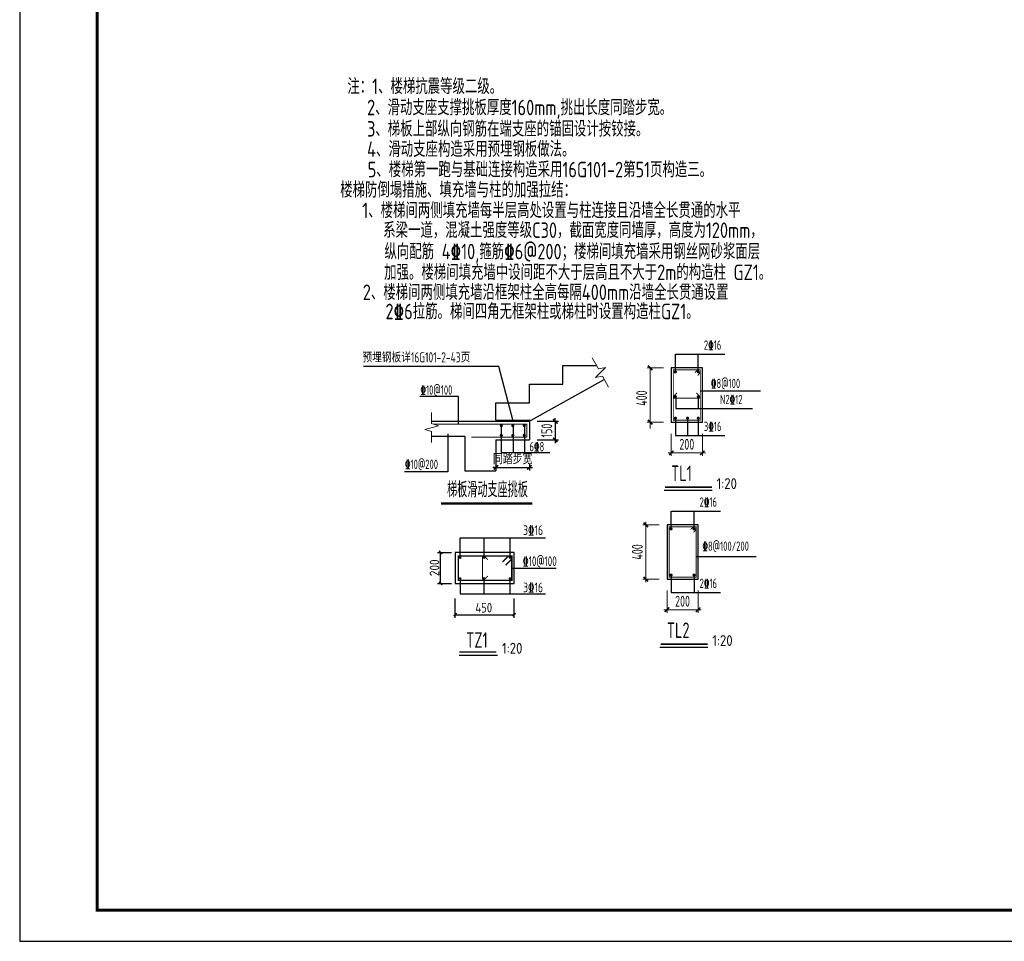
# Model space of a CAD drawing. Extents: x -302077 to 107904, y -9283 to 295706.
# Tile 282 of 297: x 23804 to 55545, y 236306 to 266006. Entities that reach past the tile are written whole.
import ezdxf
from ezdxf.enums import TextEntityAlignment as Align

# ---------------------------------------------------------------- set-up
doc = ezdxf.new("R2010")
doc.units = 0
doc.header["$LTSCALE"] = 500
doc.header["$MEASUREMENT"] = 0
doc.linetypes.add('2', pattern=[18.5, 12, -3, 0.5, -3])
doc.layers.get('0').update_dxf_attribs({"linetype": 'CONTINUOUS'})
doc.layers.get('Defpoints').update_dxf_attribs({"linetype": 'CONTINUOUS'})
doc.layers.add('DIM', color=3, linetype='CONTINUOUS', lineweight=0)
doc.layers.add('THIN', color=7, linetype='CONTINUOUS', lineweight=0)
for name, color, linetype in [('DIM_SYMB', 3, 'CONTINUOUS'), ('FLOOR_REIN', 1, 'CONTINUOUS'), ('gz', 4, 'CONTINUOUS'), ('NUM', 7, 'CONTINUOUS'), ('PUB_TITLE', 4, 'CONTINUOUS'), ('REIN', 11, 'CONTINUOUS'), ('TEXT', 7, 'CONTINUOUS'), ('图名', 253, 'CONTINUOUS'), ('支座钢筋', 1, 'CONTINUOUS'), ('标注尺寸', 253, 'CONTINUOUS'), ('标注尺寸数字', 253, 'CONTINUOUS'), ('详图', 8, 'CONTINUOUS'), ('轴线__点划线', 94, '2')]:
    doc.layers.add(name, color=color, linetype=linetype)
doc.styles.add('TSSD_Dimension', font='tssdeng.shx', dxfattribs={"width": 0.7, "bigfont": 'hztxt.shx'})
doc.styles.add('TSSD_Norm', font='tssdeng.shx', dxfattribs={"bigfont": 'hztxt.shx'})
doc.styles.add('TSSD_Rein', font='tssdeng.shx', dxfattribs={"width": 0.7, "bigfont": 'hztxt.shx'})
doc.dimstyles.new('TSSD_100_100', dxfattribs={"dimtxt": 350, "dimasz": 100, "dimexe": 100, "dimexo": 250, "dimgap": 100, "dimtad": 1, "dimdec": 0, "dimzin": 0, "dimdsep": 46, "dimtxsty": 'TSSD_Dimension', "dimblk": 'ARCHTICK', "dimblk1": 'ARCHTICK', "dimblk2": 'ARCHTICK', "dimcen": 0, "dimdle": 100, "dimclrt": 7, "dimadec": 0, "dimazin": 0, "dimtfac": 1, "dimtdec": 0, "dimtix": 1, "dimtmove": 2, "dimatfit": 3, "dimfxl": 1, "dimtolj": 1, "dimtzin": 0, "dimarcsym": 0})

# ---------------------------------------------------------------- blocks, each defined once
blk = doc.blocks.new('wrtgtg')
at = {"layer": 'PUB_TITLE'}
blk.add_lwpolyline([(-75296, -5841), (8804, -5841), (8804, 53559), (-75296, 53559)], close=True, dxfattribs=at)
at = {"layer": 'PUB_TITLE', "const_width": 100}
blk.add_lwpolyline([(-72796, -4841), (7804, -4841), (7804, 52559), (-72796, 52559)], close=True, dxfattribs=at)
blk = doc.blocks.new('_ArchTick')
at = {"color": 0, "linetype": 'ByBlock', "const_width": 0.5}
blk.add_lwpolyline([(-0.71, -0.71), (0.71, 0.71)], dxfattribs=at)
blk = doc.blocks.new('*D827')
at = {"layer": 'Defpoints', "color": 0}
for p in [(40236, 253063), (40236, 252463), (41071, 252463)]:
    blk.add_point(p, dxfattribs=at)
at = {"layer": 'DIM', "color": 0, "lineweight": -2}
for p, q in [((40486, 253063), (41171, 253063)), ((41071, 253063), (41071, 253163)), ((41071, 253063), (41071, 252463)), ((40486, 252463), (41171, 252463)), ((41071, 252463), (41071, 252363))]:
    blk.add_line(p, q, dxfattribs=at)
at = {"layer": 'DIM', "color": 0, "lineweight": -2, "xscale": 100, "yscale": 100, "zscale": 100}
for p, rotation in [((41071, 253063), 270), ((41071, 252463), 90)]:
    blk.add_blockref('_ArchTick', p, dxfattribs=dict(at, rotation=rotation))
at = {"layer": 'DIM', "color": 7, "insert": (40796, 252763), "char_height": 350, "attachment_point": 5, "rotation": 90, "style": 'TSSD_Dimension'}
blk.add_mtext('\\A1;150', dxfattribs=at)
blk = doc.blocks.new('*D828')
at = {"layer": 'Defpoints', "color": 0}
for p in [(39158, 251935), (40236, 251935), (40236, 251577)]:
    blk.add_point(p, dxfattribs=at)
at = {"layer": 'DIM', "color": 0, "lineweight": -2}
for p, q in [((39158, 251577), (39058, 251577)), ((39158, 251685), (39158, 251477)), ((39158, 251577), (40236, 251577)), ((40236, 251685), (40236, 251477)), ((40236, 251577), (40336, 251577))]:
    blk.add_line(p, q, dxfattribs=at)
at = {"layer": 'DIM', "color": 0, "lineweight": -2, "xscale": 100, "yscale": 100, "zscale": 100}
blk.add_blockref('_ArchTick', (39158, 251577), dxfattribs=at)
at = {"layer": 'DIM', "color": 0, "lineweight": -2, "xscale": 100, "yscale": 100, "zscale": 100, "rotation": 180}
blk.add_blockref('_ArchTick', (40236, 251577), dxfattribs=at)
at = {"layer": 'DIM', "color": 7, "insert": (39697, 251852), "char_height": 350, "attachment_point": 5, "style": 'TSSD_Dimension'}
blk.add_mtext('\\A1;同踏步宽', dxfattribs=at)

msp = doc.modelspace()

# ---------------------------------------------------------------- linework, layer by layer
at = {"color": 0}
for p, q in [((44956.617, 253838.885), (44956.617, 253476.852)), ((45673.695, 253838.885), (45673.695, 253476.852)), ((44956.617, 253476.852), (47423.515, 253476.852))]:
    msp.add_line(p, q, dxfattribs=at)
msp.add_lwpolyline([(37844.093, 247839.193), (39744.093, 247839.193), (39744.093, 248839.193), (37844.093, 248839.193), (37844.093, 247839.193)])
at = {"layer": 'DIM'}
for p, q in [((44560.434, 254785.569), (44027.775, 254785.569)), ((44127.775, 254785.569), (44127.775, 252835.569)), ((44560.434, 253035.569), (44027.775, 253035.569)), ((44810.434, 252664.37), (44810.434, 251949.15)), ((45810.434, 252664.37), (45810.434, 251949.15)), ((44710.434, 252049.15), (45910.434, 252049.15)), ((43989.469, 249827.759), (43989.469, 247877.759)), ((44422.128, 249727.759), (43889.469, 249727.759)), ((44422.128, 247977.759), (43889.469, 247977.759)), ((44672.128, 247606.56), (44672.128, 246891.341)), ((45672.128, 247606.56), (45672.128, 246891.341)), ((44572.128, 246991.341), (45772.128, 246991.341))]:
    msp.add_line(p, q, dxfattribs=at)
at = {"layer": 'DIM_SYMB', "const_width": 70}
msp.add_lwpolyline([(40331.041, 250413.177), (37390.61, 250413.177)], dxfattribs=at)
at = {"layer": 'FLOOR_REIN', "const_width": 30}
for points in [[(40149.659, 252549.063), (40149.659, 252975.325), (37137.924, 252975.325)], [(38360.506, 252549.063), (40156.004, 252549.063)]]:
    msp.add_lwpolyline(points, dxfattribs=at)
at = {"layer": 'gz'}
for p, q in [((39246.395, 254833.812), (34891.736, 254833.812)), ((39708.911, 253062.932), (39246.395, 254833.812)), ((41317.92, 254862.932), (42397.92, 254862.932)), ((41317.92, 254262.932), (41317.92, 254862.932)), ((40237.92, 254262.932), (41317.92, 254262.932)), ((40237.92, 253662.932), (40237.92, 254262.932)), ((40294.032, 253099.247), (42650.455, 254408.371)), ((37949.724, 253864.512), (36707.694, 253864.512)), ((37949.724, 252975.325), (37949.724, 253864.512)), ((39157.92, 253662.932), (40237.92, 253662.932)), ((39157.92, 253099.247), (39157.92, 253662.932)), ((37082.586, 253062.932), (40235.678, 253062.932)), ((39157.92, 253099.247), (40294.032, 253099.247)), ((40235.678, 253062.932), (40235.678, 252462.932)), ((37602.847, 252664.546), (37602.847, 251435.679)), ((39327.243, 252892.132), (39327.243, 252059.548)), ((39716.646, 252892.132), (39716.646, 252059.548)), ((40080.978, 252892.132), (40080.978, 252059.548)), ((37082.586, 252582.932), (38157.92, 252582.932)), ((38157.92, 252582.932), (38157.92, 251462.932)), ((39157.92, 252462.932), (40235.678, 252462.932)), ((39157.92, 252462.932), (39157.92, 251462.932)), ((39327.243, 252059.548), (40893.214, 252059.548)), ((37602.847, 251435.679), (36213.237, 251435.679)), ((38157.92, 251462.932), (39157.92, 251462.932))]:
    msp.add_line(p, q, dxfattribs=at)
at = {"layer": 'REIN', "const_width": 30}
for points in [[(45745.434, 254720.569), (45745.434, 253100.569), (44875.434, 253100.569), (44875.434, 254720.569), (45745.434, 254720.569)], [(45568.658, 254635.716), (45653.51, 254720.569)], [(45745.434, 254628.645), (45660.581, 254543.792)], [(45607.128, 249662.759), (45607.128, 248042.759), (44737.128, 248042.759), (44737.128, 249662.759), (45607.128, 249662.759)], [(45430.351, 249577.906), (45515.204, 249662.759)], [(45607.128, 249570.835), (45522.275, 249485.983)]]:
    msp.add_lwpolyline(points, dxfattribs=at)
at = {"layer": 'REIN', "const_width": 50}
for points in [[(44915.434, 254655.569, 1), (44965.434, 254655.569, 1)], [(45655.434, 254655.569, 1), (45705.434, 254655.569, 1)], [(44915.434, 253857.941, 1), (44965.434, 253857.941, 1)], [(45655.434, 253857.941, 1), (45705.434, 253857.941, 1)], [(39304.839, 252922.368, 1), (39354.839, 252922.368, 1)], [(39675.918, 252922.368, 1), (39725.918, 252922.368, 1)], [(40045.755, 252927.553, 1), (40095.755, 252927.553, 1)], [(44915.434, 253165.569, 1), (44965.434, 253165.569, 1)], [(45310.915, 253165.569, 1), (45360.915, 253165.569, 1)], [(45655.434, 253165.569, 1), (45705.434, 253165.569, 1)], [(39304.839, 252609.701, 1), (39354.839, 252609.701, 1)], [(39675.918, 252609.701, 1), (39725.918, 252609.701, 1)], [(40045.755, 252614.887, 1), (40095.755, 252614.887, 1)], [(44777.128, 249597.759, 1), (44827.128, 249597.759, 1)], [(45517.128, 249597.759, 1), (45567.128, 249597.759, 1)], [(44777.128, 248107.759, 1), (44827.128, 248107.759, 1)], [(45517.128, 248107.759, 1), (45567.128, 248107.759, 1)]]:
    msp.add_lwpolyline(points, format="xyb", close=True, dxfattribs=at)
at = {"layer": 'REIN', "const_width": 30}
for points in [[(45619.605, 253980.399), (45725.673, 253874.336, -0.66817864), (45697.388, 253806.051), (44916.562, 253806.041, -0.668178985), (44888.277, 253874.326), (44994.339, 253980.393)], [(38895.575, 248082.934), (38789.511, 247976.865, -0.66817864), (38721.226, 248005.151), (38721.217, 248681.284, -0.668178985), (38789.501, 248709.569), (38895.568, 248603.507)]]:
    msp.add_lwpolyline(points, format="xyb", dxfattribs=at)
at = {"layer": 'THIN'}
for points in [[(42261.94, 255107.696), (42461.054, 254749.292), (42687.364, 254794.942), (42361.012, 254476.361), (42587.321, 254522.011), (42786.435, 254163.607)], [(37082.586, 252382.932), (37082.586, 252732.932), (36862.586, 252802.932), (37302.586, 252922.932), (37082.586, 252992.932), (37082.586, 253342.932)]]:
    msp.add_lwpolyline(points, dxfattribs=at)
at = {"layer": '支座钢筋', "const_width": 45}
msp.add_lwpolyline([(39368.41, 248525.466), (39568.41, 248725.466), (39668.41, 248725.466), (39668.41, 247938.509), (37942.726, 247938.509), (37942.726, 248725.466), (39668.41, 248725.466), (39668.41, 248625.466), (39468.41, 248425.466)], dxfattribs=at)
at = {"layer": '支座钢筋', "const_width": 40}
for points in [[(38025.88, 248668.227, 1), (37985.885, 248668.227, 1), (38025.88, 248668.227, 1)], [(38795.781, 248671.096, 1), (38755.786, 248671.096, 1), (38795.781, 248671.096, 1)], [(39631.13, 248668.227, 1), (39591.134, 248668.227, 1), (39631.13, 248668.227, 1)], [(38024.44, 247998.812, 1), (37984.445, 247998.812, 1), (38024.44, 247998.812, 1)], [(38790.044, 248001.681, 1), (38750.049, 248001.681, 1), (38790.044, 248001.681, 1)], [(39625.417, 247998.812, 1), (39585.422, 247998.812, 1), (39625.417, 247998.812, 1)]]:
    msp.add_lwpolyline(points, format="xyb", dxfattribs=at)
at = {"layer": '标注尺寸'}
for p, q in [((38005.885, 249308.23), (40753.034, 249308.23)), ((39668.41, 248331.988), (41094.877, 248331.988)), ((38004.445, 247498.812), (40753.034, 247498.812))]:
    msp.add_line(p, q, dxfattribs=at)
at = {"layer": '标注尺寸数字'}
for p, q in [((37271.408, 248839.193), (37729.416, 248839.193)), ((37371.408, 247839.193), (37371.408, 248839.193)), ((37271.408, 247839.193), (37729.416, 247839.193)), ((37844.093, 246731.716), (37844.093, 247354.201)), ((39744.093, 246731.716), (39744.093, 247354.201)), ((37844.093, 246831.716), (39744.093, 246831.716))]:
    msp.add_line(p, q, dxfattribs=at)
at = {"layer": '标注尺寸数字', "const_width": 45}
for points in [[(37321.408, 248889.193), (37421.408, 248789.193)], [(37321.408, 247889.193), (37421.408, 247789.193)], [(37794.093, 246781.716), (37894.093, 246881.716)], [(39694.093, 246781.716), (39794.093, 246881.716)]]:
    msp.add_lwpolyline(points, dxfattribs=at)
at = {"layer": '详图'}
for p, q in [((44940.434, 254655.569), (44940.434, 255229.542)), ((44940.434, 255229.542), (46532.357, 255229.542)), ((45680.434, 254655.569), (45680.434, 255229.542)), ((45810.434, 254785.569), (44810.434, 254785.569)), ((44810.434, 254785.569), (44810.434, 253035.569)), ((45810.434, 253035.569), (45810.434, 254785.569)), ((47687.106, 254035.569), (45745.434, 254035.569)), ((44810.434, 253035.569), (45810.434, 253035.569)), ((44940.434, 253165.569), (44940.434, 252608.982)), ((45335.915, 253165.569), (45335.915, 252608.982)), ((45680.434, 253165.569), (45680.434, 252608.982)), ((44940.434, 252608.982), (46532.357, 252608.982)), ((44802.128, 250171.732), (46394.051, 250171.732)), ((44802.128, 249597.759), (44802.128, 250171.732)), ((45542.128, 249597.759), (45542.128, 250171.732)), ((44672.128, 249727.759), (44672.128, 247977.759)), ((45672.128, 249727.759), (44672.128, 249727.759)), ((45672.128, 247977.759), (45672.128, 249727.759)), ((47548.799, 248698.863), (45607.128, 248698.863)), ((44672.128, 247977.759), (45672.128, 247977.759)), ((44802.128, 248107.759), (44802.128, 247551.173)), ((45542.128, 248107.759), (45542.128, 247551.173)), ((44802.128, 247551.173), (46394.051, 247551.173))]:
    msp.add_line(p, q, dxfattribs=at)
at = {"layer": '详图', "const_width": 50}
for points in [[(46122.844, 250939.033), (44604.204, 250939.033)], [(45984.538, 245881.224), (44465.898, 245881.224)], [(37971.964, 245629.186), (39165.769, 245629.186)]]:
    msp.add_lwpolyline(points, dxfattribs=at)
at = {"layer": '详图'}
for points in [[(44579.892, 250839.033), (46122.844, 250839.033)], [(44441.586, 245781.224), (45984.538, 245781.224)], [(37971.964, 245529.186), (39207.216, 245529.186)]]:
    msp.add_lwpolyline(points, dxfattribs=at)
at = {"layer": '轴线__点划线'}
for p, q in [((38005.885, 248668.227), (38005.885, 249308.23)), ((38775.786, 248671.096), (38775.786, 249311.099)), ((39611.134, 248668.227), (39611.134, 249308.23)), ((38004.445, 247998.812), (38004.445, 247498.812)), ((38770.049, 248001.681), (38770.049, 247501.681)), ((39605.422, 247998.812), (39605.422, 247498.812))]:
    msp.add_line(p, q, dxfattribs=at)

# ---------------------------------------------------------------- block references
msp.add_blockref('wrtgtg', (99100.057, 242147.088))
at = {"layer": 'DIM', "xscale": 100, "yscale": 100, "zscale": 100}
for p, rotation in [((44127.775, 254785.569), 90), ((44127.775, 253035.569), 270), ((44810.434, 252049.15), 180), ((43989.469, 249727.759), 90), ((43989.469, 247977.759), 270), ((44672.128, 246991.341), 180)]:
    msp.add_blockref('_ArchTick', p, dxfattribs=dict(at, rotation=rotation))
at = {"layer": 'DIM'}
for p, rotation in [((40854.931, 252462.932), 270), ((39157.92, 252086.53), 180)]:
    msp.add_blockref('_ArchTick', p, dxfattribs=dict(at, rotation=rotation))
at = {"layer": 'DIM', "xscale": 100, "yscale": 100, "zscale": 100}
for p in [(45810.434, 252049.15), (45672.128, 246991.341)]:
    msp.add_blockref('_ArchTick', p, dxfattribs=at)

# ---------------------------------------------------------------- texts
at = {"layer": 'DIM', "color": 7, "char_height": 350, "attachment_point": 5, "rotation": 90, "style": 'TSSD_Dimension'}
for insert in [(43852.775, 253810.569), (43714.469, 248852.759)]:
    msp.add_mtext('400', dxfattribs=dict(at, insert=insert))
at = {"layer": 'DIM', "color": 7, "char_height": 350, "attachment_point": 5, "style": 'TSSD_Dimension'}
for insert in [(45310.434, 252324.15), (45172.128, 247266.341)]:
    msp.add_mtext('\\A1;200', dxfattribs=dict(at, insert=insert))
at = {"layer": 'NUM', "style": 'TSSD_Rein', "width": 0.838704}
msp.add_text('200', height=310, rotation=90, dxfattribs=at).set_placement((37331.418, 248072.99), (37331.418, 248612.986), align=Align.FIT)
at = {"layer": 'NUM', "style": 'TSSD_Rein', "width": 0.838732}
msp.add_text('450', height=310, dxfattribs=at).set_placement((38493.747, 246901.717), (39033.761, 246901.717), align=Align.FIT)
at = {"layer": 'TEXT', "style": 'TSSD_Rein', "width": 0.7}
for s, p in [('2\x8416', (45860.434, 255279.542)), ('\x848@100', (46086.29, 254044.998)), ('N2\x8412', (46381.631, 253526.852)), ('3\x8416', (45860.434, 252658.982)), ('2\x8416', (45722.128, 250221.732)), ('\x848@100/200', (45812.689, 248798.863)), ('2\x8416', (45722.128, 247601.173))]:
    msp.add_text(s, height=300, dxfattribs=at).set_placement(p, align=Align.BOTTOM_LEFT)
for s, height, p in [('预埋钢板详16G101-2-43页', 330, (34856.54, 254960.041)), ('\x8410@100', 300, (36722.739, 253921.98)), ('6\x848', 300, (40237.942, 252095.938)), ('\x8410@200', 300, (36222.87, 251527.421))]:
    msp.add_text(s, height=height, dxfattribs=at).set_placement(p)
at = {"layer": 'TEXT', "ltscale": 99, "style": 'TSSD_Rein', "width": 0.651113}
msp.add_text('梯板滑动支座挑板', height=500, dxfattribs=at).set_placement((38883.72, 250613.177), align=Align.CENTER)
at = {"layer": 'TEXT', "style": 'TSSD_Rein'}
for s, width, p, p2 in [('3\x8416', 0.699637, (40030.382, 249399.405), (40677.883, 249399.405)), ('\x8410@100', 0.643089, (40020.956, 248398.332), (41118.535, 248398.332)), ('3\x8416', 0.699637, (40030.382, 247554.395), (40677.883, 247554.395))]:
    msp.add_text(s, height=312.5, dxfattribs=dict(at, width=width)).set_placement(p, p2, align=Align.FIT)
at = {"layer": '图名', "style": 'TSSD_Norm', "width": 0.7}
for s, p in [('TL1', (44804.204, 251139.033)), ('TL2', (44665.898, 246081.224)), ('TZ1', (38197.957, 245763.81))]:
    msp.add_text(s, height=500, dxfattribs=at).set_placement(p)
at = {"layer": '图名', "style": 'TSSD_Norm', "width": 0.705522}
for p, p2 in [((46269.719, 250881.199), (46925.04, 250881.199)), ((46131.413, 245823.39), (46786.734, 245823.39)), ((39355.57, 245575.06), (40010.891, 245575.06))]:
    msp.add_text('1:20', height=350, dxfattribs=at).set_placement(p, p2, align=Align.FIT)
at = {"layer": '详图', "color": 6, "linetype": 'ByBlock', "style": 'TSSD_Rein', "width": 0.8}
for s, p in [('注：1、楼梯抗震等级二级。', (34366.379, 263607.505)), ('楼梯防倒塌措施、填充墙与柱的加强拉结：', (34136.146, 260272.412))]:
    msp.add_text(s, height=500, dxfattribs=at).set_placement(p)
at = {"layer": '详图', "color": 0, "linetype": 'ByBlock', "style": 'TSSD_Rein', "width": 0.8}
for s, p in [('    2、滑动支座支撑挑板厚度160mm,挑出长度同踏步宽。', (34030.537, 262926.032)), ('    3、梯板上部纵向钢筋在端支座的锚固设计按铰接。', (34030.537, 262237.742)), ('    4、滑动支座构造采用预埋钢板做法。', (34030.537, 261582.547)), ('    5、楼梯第一跑与基础连接构造采用16G101-2第51页构造三。', (34052.42, 260926.126)), ('1、楼梯间两侧填充墙每半层高处设置与柱连接且沿墙全长贯通的水平', (34848.796, 259609.671)), ('系梁一道，混凝土强度等级C30，截面宽度同墙厚，高度为120mm，', (35522.373, 258972.062)), ('纵向配筋 4\x8410,箍筋\x846@200；楼梯间填充墙采用钢丝网砂浆面层', (35564.188, 258284.526)), ('加强。楼梯间填充墙中设间距不大于层高且不大于2m的构造柱 GZ1。', (35553.163, 257614.952)), ('2、楼梯间两侧填充墙沿框架柱全高每隔400mm沿墙全长贯通设置', (34865.091, 256971.792)), ('2\x846拉筋。梯间四角无框架柱或梯柱时设置构造柱GZ1。', (35595.44, 256353.083))]:
    msp.add_text(s, height=500, dxfattribs=at).set_placement(p)

# ---------------------------------------------------------------- dimensions: what is measured, and where the dimension line sits
at = {"layer": 'DIM'}
dim = msp.add_aligned_dim(p1=(40235.678, 253062.932), p2=(40235.678, 252462.932), distance=835.336, text='150', dimstyle='TSSD_100_100', dxfattribs=at)
dim.commit()
dim.dimension.update_dxf_attribs({"geometry": '*D827', "text_midpoint": (40796.014, 252762.932)})
dim = msp.add_linear_dim(base=(40235.678, 251576.992), p1=(39157.92, 251935.148), p2=(40235.678, 251935.148), text='同踏步宽', dimstyle='TSSD_100_100', dxfattribs=at)
dim.commit()
dim.dimension.update_dxf_attribs({"geometry": '*D828', "text_midpoint": (39696.799, 251851.992)})

doc.saveas('drawing.dxf')
